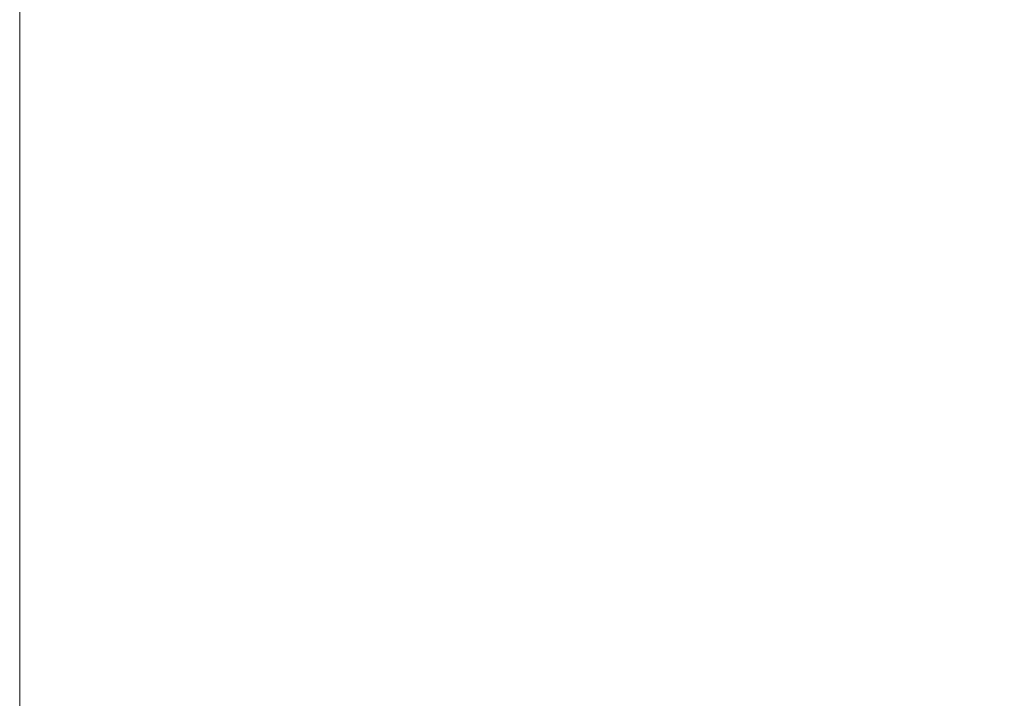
# Model space of a CAD drawing. Header units: millimetres. Extents: x 0 to 594, y 0 to 420.
# Tile 388 of 420: x 457.41 to 461.33, y 112.29 to 114.99. Entities that reach past the tile are written whole.
import ezdxf

# ---------------------------------------------------------------- set-up
doc = ezdxf.new("R2010")
doc.units = ezdxf.units.MM
doc.layers.add('1', color=7, linetype='Continuous', true_color=0xffffff)
doc.styles.add('Arial Unicode MS', font='txt')
doc.dimstyles.get("Standard").update_dxf_attribs({"dimtxt": 0.18, "dimasz": 0.18, "dimexe": 0.18, "dimexo": 0.0625, "dimgap": 0.09, "dimtad": 0, "dimtih": 1, "dimtoh": 1, "dimdec": 4, "dimzin": 0, "dimdsep": 46, "dimtxsty": 'Standard', "dimcen": 0.09, "dimadec": 0, "dimazin": 0, "dimtfac": 1, "dimtdec": 4, "dimtofl": 0, "dimtmove": 0, "dimatfit": 3, "dimfxl": 0, "dimtolj": 1, "dimtzin": 0, "dimarcsym": 0})

# ---------------------------------------------------------------- blocks, each defined once
blk = doc.blocks.new('_U5')
at = {"layer": '1', "color": 18, "lineweight": 13}
for p, q in [((457.4106, 116.2657), (457.4106, 78.7406)), ((499.9606, 116.2657), (499.9606, 78.7406)), ((457.4106, 80.7406), (464.3724, 80.7406)), ((499.9606, 80.7406), (492.9988, 80.7406))]:
    blk.add_line(p, q, dxfattribs=at)
at = {"layer": '1', "color": 18}
for points in [[(457.4106, 80.7406), (460.9106, 81.6784), (460.9106, 79.8027)], [(499.9606, 80.7406), (496.4606, 79.8027), (496.4606, 81.6784)]]:
    blk.add_solid(points, dxfattribs=at)
at = {"layer": '1', "color": 18, "linetype": 'Continuous', "lineweight": 13, "char_height": 3.5, "attachment_point": 7, "line_spacing_factor": 1.047437, "style": 'Arial Unicode MS'}
for s, insert in [('\\fArial Unicode MS|b0|i0;\\W1.0000;0.85', (466.0579, 78.1048)), ('\\fArial Unicode MS|b0|i0;\\W1.0000;CTRS', (478.7243, 78.1048)), ('\\fArial Unicode MS|b0|i0;\\W1.0000;AFT TIE DOWN', (461.6153, 71.0427))]:
    blk.add_mtext(s, dxfattribs=dict(at, insert=insert))

msp = doc.modelspace()

# ---------------------------------------------------------------- dimensions: what is measured, and where the dimension line sits
at = {"layer": '1', "color": 18, "linetype": 'Continuous', "lineweight": 13}
dim = msp.add_linear_dim(base=(499.9606, 80.7406), p1=(457.4106, 117.7657), p2=(499.9606, 117.7657), text=' <> \\fArial Unicode MS|b0|i0;\\C18;{\\H1.00x;\\fArial Unicode MS|b0|i0;CTRS\\fArial Unicode MS|b0|i0;}\\C18;\\P\\fArial Unicode MS|b0|i0;\\C18;{\\H1.00x;\\fArial Unicode MS|b0|i0;AFT TIE DOWN\\fArial Unicode MS|b0|i0;}\\C18;', dimstyle='Standard', override={"dimtxt": 3.5, "dimasz": 3.5, "dimexe": 2, "dimexo": 0, "dimgap": 1.5, "dimtih": 1, "dimtoh": 1, "dimdec": 2, "dimlfac": 0.02, "dimdsep": 46, "dimlunit": 2, "dimtxsty": 'Arial Unicode MS', "dimsah": 1, "dimse1": 0, "dimse2": 0, "dimsd1": 0, "dimsd2": 0, "dimclrd": 18, "dimclre": 18, "dimclrt": 18, "dimtol": 0, "dimtm": -0.1, "dimtfac": 1, "dimtdec": 2, "dimtofl": 1, "dimtmove": 0, "dimlwd": 13, "dimlwe": 13}, dxfattribs=at)
dim.commit()
dim.dimension.update_dxf_attribs({"geometry": '_U5', "text_midpoint": (478.6856, 80.7406), "dimtype": 160})

doc.saveas('drawing.dxf')
